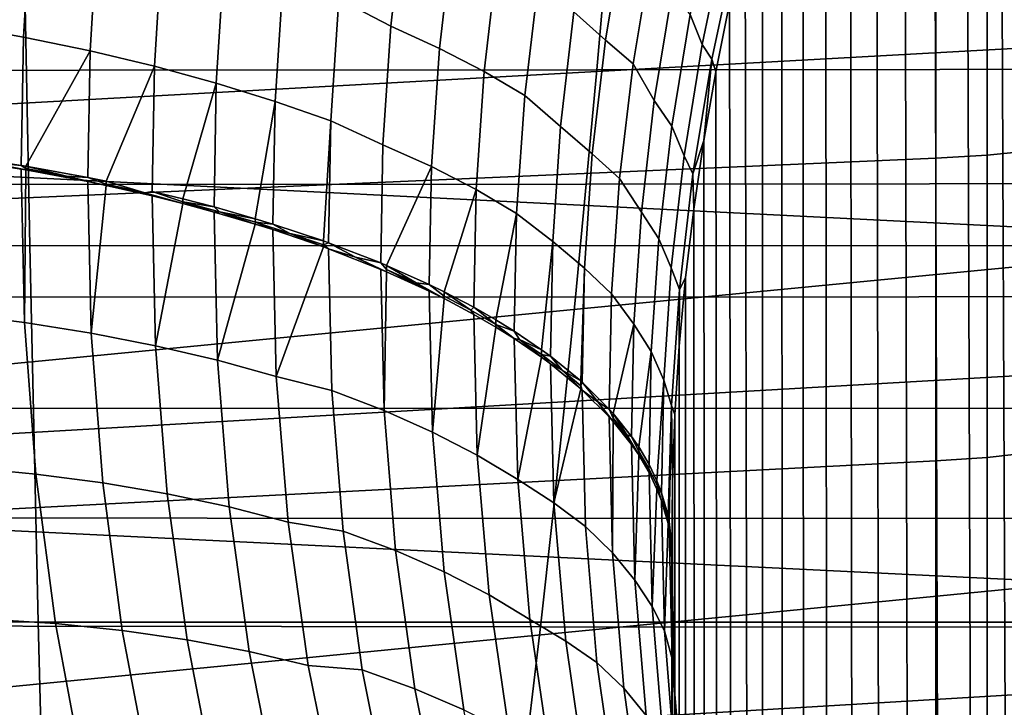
# Model space of a CAD drawing. Header units: metres. Extents: x -23 to 242, y -40 to 23.
# Tile 222 of 450: x 69.7 to 72.35, y -9.38 to -7.53. Entities that reach past the tile are written whole.
import ezdxf

# ---------------------------------------------------------------- set-up
doc = ezdxf.new("R2010")
doc.units = ezdxf.units.M
doc.layers.add('solid_10171013', color=7, linetype='CONTINUOUS')

msp = doc.modelspace()

# ---------------------------------------------------------------- linework, layer by layer
at = {"layer": 'solid_10171013'}
for points in [[(72.428658, -5.356761, 118.916313), (72.332764, -5.529592, 118.866302), (72.43129, -29.29351, 175.319916)], [(72.242271, -5.702827, 118.815033), (72.325623, -29.474974, 175.242889), (72.43129, -29.29351, 175.319916), (72.332764, -5.529592, 118.866302)], [(72.156136, -5.878602, 118.762047), (72.226669, -29.657143, 175.165558), (72.325623, -29.474974, 175.242889), (72.242271, -5.702827, 118.815033)], [(72.07769, -6.04959, 118.709389), (72.13414, -29.840353, 175.087799), (72.226669, -29.657143, 175.165558), (72.156136, -5.878602, 118.762047)], [(72.002632, -6.224689, 118.654114), (72.047333, -30.025942, 175.009018), (72.13414, -29.840353, 175.087799), (72.07769, -6.04959, 118.709389)], [(71.932076, -6.401572, 118.596848), (71.965866, -30.214815, 174.928848), (72.047333, -30.025942, 175.009018), (72.002632, -6.224689, 118.654114)], [(71.866295, -6.579558, 118.537949), (71.890129, -30.406134, 174.847641), (71.965866, -30.214815, 174.928848), (71.932076, -6.401572, 118.596848)], [(79.281624, -8.432868, 78.309639), (61.950001, -7.566603, 77.932579), (61.950001, -6.585158, 77.562286), (79.305382, -7.471393, 77.894066)], [(71.805237, -6.758726, 118.477325), (71.820183, -30.599785, 174.765427), (71.890129, -30.406134, 174.847641), (71.866295, -6.579558, 118.537949)], [(71.748856, -6.939196, 118.414864), (71.75605, -30.795769, 174.682236), (71.820183, -30.599785, 174.765427), (71.805237, -6.758726, 118.477325)], [(71.697159, -7.12098, 118.350578), (71.697746, -30.99412, 174.598053), (71.75605, -30.795769, 174.682236), (71.748856, -6.939196, 118.414864)], [(75.985504, -7.408175, 80.888779), (75.994591, -6.963645, 80.703056), (64.862846, -7.104184, 79.711151), (64.862846, -8.023236, 80.097092)], [(72.300522, -7.894913, 112.774071), (72.162735, -7.902997, 112.790733), (72.162735, -7.069723, 113.169266), (72.300522, -7.062491, 113.152214)], [(72.300522, -7.062491, 113.152214), (72.436012, -7.050308, 113.123489), (72.436012, -7.881294, 112.745995), (72.300522, -7.894913, 112.774071)], [(72.162735, -7.069723, 113.169266), (72.162735, -7.902997, 112.790733), (63.103245, -8.297379, 113.48027), (63.103245, -7.384468, 113.896721)], [(69.708702, -7.124225, 278.281372), (65.735977, -7.122402, 277.555878), (65.755119, -8.136188, 277.42868), (69.728104, -8.138087, 278.153625)], [(73.692307, -7.124111, 278.995392), (69.708702, -7.124225, 278.281372), (69.728104, -8.138087, 278.153625), (73.711601, -8.137824, 278.867004)], [(71.697159, -7.12098, 118.350578), (71.650276, -7.303789, 118.284599), (71.697746, -30.99412, 174.598053)], [(70.698013, -7.548311, 116.067627), (70.73407, -7.229852, 116.192581), (70.596153, -7.146733, 116.072769), (70.558739, -7.474969, 115.94529)], [(69.710968, -7.577758, 115.320862), (69.731567, -7.231359, 115.457474), (69.546753, -7.193595, 115.393936), (69.526382, -7.545171, 115.25573)], [(71.275238, -7.585827, 116.948204), (71.325638, -7.281396, 117.071632), (71.241135, -7.203644, 116.906342), (71.190399, -7.510267, 116.783646)], [(71.565544, -7.219122, 117.722862), (71.50248, -7.516861, 117.597603), (71.534485, -7.597451, 117.779121), (71.596573, -7.300923, 117.905777)], [(69.890175, -7.614782, 115.397621), (69.911003, -7.273106, 115.532852), (69.731567, -7.231359, 115.457474), (69.710968, -7.577758, 115.320862)], [(70.865349, -7.291259, 116.330696), (70.73407, -7.229852, 116.192581), (70.698013, -7.548311, 116.067627), (70.828804, -7.608388, 116.205223)], [(70.084221, -7.318597, 115.619736), (69.911003, -7.273106, 115.532852), (69.890175, -7.614782, 115.397621), (70.063164, -7.656049, 115.485664)], [(70.986183, -7.354102, 116.477539), (70.865349, -7.291259, 116.330696), (70.828804, -7.608388, 116.205223), (70.949127, -7.670553, 116.351242)], [(71.275238, -7.585827, 116.948204), (71.349411, -7.649407, 117.123528), (71.400864, -7.342549, 117.249519), (71.325638, -7.281396, 117.071632)], [(71.534485, -7.597451, 117.779121), (71.560448, -7.637015, 117.980225), (71.625687, -7.331747, 118.11261), (71.596573, -7.300923, 117.905777)], [(70.250427, -7.367592, 115.717735), (70.084221, -7.318597, 115.619736), (70.063164, -7.656049, 115.485664), (70.229118, -7.701351, 115.584587)], [(71.608292, -7.487272, 118.217049), (71.64547, -31.194382, 174.513046), (71.697746, -30.99412, 174.598053), (71.650276, -7.303789, 118.284599)], [(71.096008, -7.418086, 116.632431), (70.986183, -7.354102, 116.477539), (70.949127, -7.670553, 116.351242), (71.058403, -7.734516, 116.50502)], [(71.25145, -7.665941, 251.89682), (71.278198, -7.355595, 251.745087), (74.042839, -7.351829, 252.309723), (74.016563, -7.662708, 252.459595)], [(71.400864, -7.342549, 117.249519), (71.349411, -7.649407, 117.123528), (71.405922, -7.747706, 117.289375), (71.454605, -7.449057, 117.413643)], [(71.625687, -7.331747, 118.11261), (71.560448, -7.637015, 117.980225), (71.571281, -7.67112, 118.148033), (71.608292, -7.487272, 118.217049)], [(68.469246, -7.667208, 251.330276), (68.4963, -7.357533, 251.17662), (71.278198, -7.355595, 251.745087), (71.25145, -7.665941, 251.89682)], [(70.408844, -7.419815, 115.826416), (70.250427, -7.367592, 115.717735), (70.229118, -7.701351, 115.584587), (70.387283, -7.750452, 115.693932)], [(75.985504, -7.408175, 80.888779), (64.862846, -8.023236, 80.097092), (64.862846, -8.920504, 80.531273), (75.976402, -7.847472, 81.086441)], [(70.558739, -7.474969, 115.94529), (70.408844, -7.419815, 115.826416), (70.387283, -7.750452, 115.693932), (70.536903, -7.803098, 115.813202)], [(71.154404, -7.818274, 116.658325), (71.190399, -7.510267, 116.783646), (71.096008, -7.418086, 116.632431), (71.058403, -7.734516, 116.50502)], [(71.405922, -7.747706, 117.289375), (71.453415, -7.817167, 117.471115), (71.50248, -7.516861, 117.597603), (71.454605, -7.449057, 117.413643)], [(70.676956, -7.866789, 115.93866), (70.698013, -7.548311, 116.067627), (70.558739, -7.474969, 115.94529), (70.536903, -7.803098, 115.813202)], [(71.239464, -7.891756, 116.822563), (71.275238, -7.585827, 116.948204), (71.190399, -7.510267, 116.783646), (71.154404, -7.818274, 116.658325)], [(71.571281, -7.67112, 118.148033), (71.599373, -31.395958, 174.427475), (71.64547, -31.194382, 174.513046), (71.608292, -7.487272, 118.217049)], [(71.50248, -7.516861, 117.597603), (71.453415, -7.817167, 117.471115), (71.486176, -7.896587, 117.651627), (71.534485, -7.597451, 117.779121)], [(69.705391, -7.922469, 115.178085), (69.710968, -7.577758, 115.320862), (69.526382, -7.545171, 115.25573), (69.520912, -7.894912, 115.111008)], [(70.828804, -7.608388, 116.205223), (70.698013, -7.548311, 116.067627), (70.676956, -7.866789, 115.93866), (70.807442, -7.925694, 116.076088)], [(79.258148, -9.371301, 78.774841), (61.950001, -8.526404, 78.353287), (61.950001, -7.566603, 77.932579), (79.281624, -8.432868, 78.309639)], [(69.717865, -7.924541, 115.183113), (69.890175, -7.614782, 115.397621), (69.710968, -7.577758, 115.320862), (69.705391, -7.922469, 115.178085)], [(71.239464, -7.891756, 116.822563), (71.312874, -7.957948, 116.995674), (71.349411, -7.649407, 117.123528), (71.275238, -7.585827, 116.948204)], [(69.717865, -7.924541, 115.183113), (69.884483, -7.954916, 115.256584), (69.890175, -7.614782, 115.397621)], [(69.933197, -7.964784, 115.280388), (70.063164, -7.656049, 115.485664), (69.890175, -7.614782, 115.397621), (69.884483, -7.954916, 115.256584)], [(70.949127, -7.670553, 116.351242), (70.828804, -7.608388, 116.205223), (70.807442, -7.925694, 116.076088), (70.927437, -7.987341, 116.221657)], [(71.486176, -7.896587, 117.651627), (71.509651, -7.945213, 117.847298), (71.560448, -7.637015, 117.980225), (71.534485, -7.597451, 117.779121)], [(71.560448, -7.637015, 117.980225), (71.509651, -7.945213, 117.847298), (71.53923, -7.855392, 118.077522)], [(71.560448, -7.637015, 117.980225), (71.53923, -7.855392, 118.077522), (71.571281, -7.67112, 118.148033)], [(68.441032, -7.973315, 251.490555), (68.469246, -7.667208, 251.330276), (71.25145, -7.665941, 251.89682), (71.223541, -7.97279, 252.055176)], [(70.037476, -7.995746, 115.331596), (70.057358, -7.992104, 115.346153), (70.063164, -7.656049, 115.485664), (69.933197, -7.964784, 115.280388)], [(70.139091, -8.011889, 115.393677), (70.229118, -7.701351, 115.584587), (70.063164, -7.656049, 115.485664), (70.057358, -7.992104, 115.346153)], [(71.058403, -7.734516, 116.50502), (70.949127, -7.670553, 116.351242), (70.927437, -7.987341, 116.221657), (71.036362, -8.051443, 116.37468)], [(71.223541, -7.97279, 252.055176), (71.25145, -7.665941, 251.89682), (74.016563, -7.662708, 252.459595), (73.989128, -7.970166, 252.616074)], [(71.349411, -7.649407, 117.123528), (71.312874, -7.957948, 116.995674), (71.371361, -8.047998, 117.163742), (71.405922, -7.747706, 117.289375)], [(71.53923, -7.855392, 118.077522), (71.559517, -31.598576, 174.341476), (71.599373, -31.395958, 174.427475), (71.571281, -7.67112, 118.148033)], [(70.139091, -8.011889, 115.393677), (70.223206, -8.033858, 115.446365), (70.229118, -7.701351, 115.584587)], [(70.33416, -8.065537, 115.522209), (70.387283, -7.750452, 115.693932), (70.229118, -7.701351, 115.584587), (70.223206, -8.033858, 115.446365)], [(70.33416, -8.065537, 115.522209), (70.381248, -8.079983, 115.556755), (70.387283, -7.750452, 115.693932)], [(70.517059, -8.12536, 115.665108), (70.536903, -7.803098, 115.813202), (70.387283, -7.750452, 115.693932), (70.381248, -8.079983, 115.556755)], [(71.133316, -8.126852, 116.53064), (71.154404, -7.818274, 116.658325), (71.058403, -7.734516, 116.50502), (71.036362, -8.051443, 116.37468)], [(71.371361, -8.047998, 117.163742), (71.418564, -8.119248, 117.34362), (71.453415, -7.817167, 117.471115), (71.405922, -7.747706, 117.289375)], [(70.517059, -8.12536, 115.665108), (70.530746, -8.130263, 115.676804), (70.536903, -7.803098, 115.813202)], [(70.671005, -8.184465, 115.805954), (70.676956, -7.866789, 115.93866), (70.536903, -7.803098, 115.813202), (70.530746, -8.130263, 115.676804)], [(71.218498, -8.198374, 116.694969), (71.239464, -7.891756, 116.822563), (71.154404, -7.818274, 116.658325), (71.133316, -8.126852, 116.53064)], [(71.453415, -7.817167, 117.471115), (71.418564, -8.119248, 117.34362), (71.451859, -8.197556, 117.523499), (71.486176, -7.896587, 117.651627)], [(75.967361, -8.281206, 81.295898), (75.976402, -7.847472, 81.086441), (64.862846, -8.920504, 80.531273)], [(71.509651, -7.945213, 117.847298), (71.512192, -8.039846, 118.005653), (71.53923, -7.855392, 118.077522)], [(71.512192, -8.039846, 118.005653), (71.525902, -31.802261, 174.255005), (71.559517, -31.598576, 174.341476), (71.53923, -7.855392, 118.077522)], [(70.686539, -8.190948, 115.821388), (70.807442, -7.925694, 116.076088), (70.676956, -7.866789, 115.93866), (70.671005, -8.184465, 115.805954)], [(72.300522, -7.894913, 112.774071), (72.436012, -7.881294, 112.745995), (72.436012, -8.692143, 112.326996), (72.300522, -8.707163, 112.354347)], [(72.162735, -7.902997, 112.790733), (72.162735, -8.71608, 112.370583), (63.103245, -9.186901, 113.015961), (63.103245, -8.297379, 113.48027)], [(69.60717, -7.913026, 115.138176), (69.705391, -7.922469, 115.178085), (69.520912, -7.894912, 115.111008)], [(69.520927, -7.902999, 115.107582), (69.529533, -8.321119, 114.924675), (69.714149, -8.344295, 114.993896), (69.705406, -7.932053, 115.174019)], [(69.60717, -7.913026, 115.138176), (69.520927, -7.902999, 115.107582), (69.705406, -7.932053, 115.174019)], [(71.218498, -8.198374, 116.694969), (71.291435, -8.267333, 116.866234), (71.312874, -7.957948, 116.995674), (71.239464, -7.891756, 116.822563)], [(71.451859, -8.197556, 117.523499), (71.473549, -8.255499, 117.714073), (71.509651, -7.945213, 117.847298), (71.486176, -7.896587, 117.651627)], [(72.300522, -8.707163, 112.354347), (72.162735, -8.71608, 112.370583), (72.162735, -7.902997, 112.790733), (72.300522, -7.894913, 112.774071)], [(69.60717, -7.913026, 115.138176), (69.705406, -7.932053, 115.174019), (69.717873, -7.934225, 115.179001)], [(69.705391, -7.922469, 115.178085), (69.60717, -7.913026, 115.138176), (69.717873, -7.934225, 115.179001), (69.717918, -7.93109, 115.180344)], [(69.717918, -7.93109, 115.180344), (69.717865, -7.924541, 115.183113), (69.705391, -7.922469, 115.178085)], [(69.717873, -7.934225, 115.179001), (69.705406, -7.932053, 115.174019), (69.714149, -8.344295, 114.993896)], [(69.717873, -7.934225, 115.179001), (69.714149, -8.344295, 114.993896), (69.893372, -8.372856, 115.074333), (69.884499, -7.96594, 115.251907)], [(69.826675, -7.950922, 115.226692), (69.884483, -7.954916, 115.256584), (69.717865, -7.924541, 115.183113)], [(69.717918, -7.93109, 115.180344), (69.826675, -7.950922, 115.226692), (69.717865, -7.924541, 115.183113)], [(69.717918, -7.93109, 115.180344), (69.717873, -7.934225, 115.179001), (69.884499, -7.96594, 115.251907)], [(69.717918, -7.93109, 115.180344), (69.884499, -7.96594, 115.251907), (69.826675, -7.950922, 115.226692)], [(70.686539, -8.190948, 115.821388), (70.801376, -8.242333, 115.943596), (70.807442, -7.925694, 116.076088)], [(70.841446, -8.261856, 115.989983), (70.927437, -7.987341, 116.221657), (70.807442, -7.925694, 116.076088), (70.801376, -8.242333, 115.943596)], [(69.826675, -7.950922, 115.226692), (69.884499, -7.96594, 115.251907), (69.933197, -7.976195, 115.275543)], [(69.884483, -7.954916, 115.256584), (69.826675, -7.950922, 115.226692), (69.933197, -7.976195, 115.275543), (69.93325, -7.972486, 115.277138)], [(69.93325, -7.972486, 115.277138), (69.933197, -7.964784, 115.280388), (69.884483, -7.954916, 115.256584)], [(71.312874, -7.957948, 116.995674), (71.291435, -8.267333, 116.866234), (71.351089, -8.349158, 117.037003), (71.371361, -8.047998, 117.163742)], [(71.509651, -7.945213, 117.847298), (71.473549, -8.255499, 117.714073), (71.490211, -8.224135, 117.93261), (71.512192, -8.039846, 118.005653)], [(68.411659, -8.275676, 251.65741), (68.441032, -7.973315, 251.490555), (71.223541, -7.97279, 252.055176), (71.194466, -8.275966, 252.220139)], [(69.933197, -7.976195, 115.275543), (69.884499, -7.96594, 115.251907), (69.893372, -8.372856, 115.074333)], [(69.933197, -7.976195, 115.275543), (69.893372, -8.372856, 115.074333), (70.066376, -8.406699, 115.165619), (70.057373, -8.0045, 115.340897)], [(69.93325, -7.972486, 115.277138), (70.037476, -7.995746, 115.331596), (69.933197, -7.964784, 115.280388)], [(69.93325, -7.972486, 115.277138), (69.933197, -7.976195, 115.275543), (70.057373, -8.0045, 115.340897)], [(69.93325, -7.972486, 115.277138), (70.057373, -8.0045, 115.340897), (70.037476, -7.995746, 115.331596)], [(70.841446, -8.261856, 115.989983), (70.921234, -8.3036, 116.089096), (70.927437, -7.987341, 116.221657)], [(70.980721, -8.337597, 116.169746), (71.036362, -8.051443, 116.37468), (70.927437, -7.987341, 116.221657), (70.921234, -8.3036, 116.089096)], [(71.194466, -8.275966, 252.220139), (71.223541, -7.97279, 252.055176), (73.989128, -7.970166, 252.616074), (73.960526, -8.274031, 252.779175)], [(70.057358, -7.992104, 115.346153), (70.037476, -7.995746, 115.331596), (70.139099, -8.024928, 115.388145), (70.13916, -8.02066, 115.389984)], [(70.037476, -7.995746, 115.331596), (70.057373, -8.0045, 115.340897), (70.139099, -8.024928, 115.388145)], [(70.13916, -8.02066, 115.389984), (70.139091, -8.011889, 115.393677), (70.057358, -7.992104, 115.346153)], [(70.139099, -8.024928, 115.388145), (70.057373, -8.0045, 115.340897), (70.066376, -8.406699, 115.165619)], [(70.13916, -8.02066, 115.389984), (70.223206, -8.033858, 115.446365), (70.139091, -8.011889, 115.393677)], [(70.139099, -8.024928, 115.388145), (70.066376, -8.406699, 115.165619), (70.232361, -8.445683, 115.267311), (70.223213, -8.047555, 115.440552)], [(70.13916, -8.02066, 115.389984), (70.139099, -8.024928, 115.388145), (70.223213, -8.047555, 115.440552)], [(70.13916, -8.02066, 115.389984), (70.223213, -8.047555, 115.440552), (70.238136, -8.047187, 115.452187)], [(70.13916, -8.02066, 115.389984), (70.238136, -8.047187, 115.452187), (70.223206, -8.033858, 115.446365)], [(70.238136, -8.047187, 115.452187), (70.33416, -8.065537, 115.522209), (70.223206, -8.033858, 115.446365)], [(71.490211, -8.224135, 117.93261), (71.498619, -32.006428, 174.16835), (71.525902, -31.802261, 174.255005), (71.512192, -8.039846, 118.005653)], [(70.238136, -8.047187, 115.452187), (70.223213, -8.047555, 115.440552), (70.334167, -8.080093, 115.516029)], [(70.334167, -8.080093, 115.516029), (70.223213, -8.047555, 115.440552), (70.232361, -8.445683, 115.267311)], [(70.238136, -8.047187, 115.452187), (70.334167, -8.080093, 115.516029), (70.334229, -8.075278, 115.518105)], [(70.238136, -8.047187, 115.452187), (70.334229, -8.075278, 115.518105), (70.33416, -8.065537, 115.522209)], [(70.334229, -8.075278, 115.518105), (70.381248, -8.079983, 115.556755), (70.33416, -8.065537, 115.522209)], [(70.980721, -8.337597, 116.169746), (71.030037, -8.367977, 116.241768), (71.036362, -8.051443, 116.37468)], [(71.103416, -8.417654, 116.359451), (71.133316, -8.126852, 116.53064), (71.036362, -8.051443, 116.37468), (71.030037, -8.367977, 116.241768)], [(71.351089, -8.349158, 117.037003), (71.398117, -8.422318, 117.215401), (71.418564, -8.119248, 117.34362), (71.371361, -8.047998, 117.163742)], [(70.334167, -8.080093, 115.516029), (70.232361, -8.445683, 115.267311), (70.390549, -8.489655, 115.378922), (70.381256, -8.094902, 115.550423)], [(70.334229, -8.075278, 115.518105), (70.334167, -8.080093, 115.516029), (70.381256, -8.094902, 115.550423)], [(70.334229, -8.075278, 115.518105), (70.381256, -8.094902, 115.550423), (70.427277, -8.104887, 115.587631)], [(70.334229, -8.075278, 115.518105), (70.427277, -8.104887, 115.587631), (70.381248, -8.079983, 115.556755)], [(70.427277, -8.104887, 115.587631), (70.517059, -8.12536, 115.665108), (70.381248, -8.079983, 115.556755)], [(70.517067, -8.141313, 115.658333), (70.381256, -8.094902, 115.550423), (70.390549, -8.489655, 115.378922)], [(70.427277, -8.104887, 115.587631), (70.381256, -8.094902, 115.550423), (70.517067, -8.141313, 115.658333)], [(70.427277, -8.104887, 115.587631), (70.517067, -8.141313, 115.658333), (70.517128, -8.135962, 115.660637)], [(70.427277, -8.104887, 115.587631), (70.517128, -8.135962, 115.660637), (70.517059, -8.12536, 115.665108)], [(71.418564, -8.119248, 117.34362), (71.398117, -8.422318, 117.215401), (71.431725, -8.499584, 117.395042), (71.451859, -8.197556, 117.523499)], [(69.728104, -8.138087, 278.153625), (65.755119, -8.136188, 277.42868), (65.77755, -9.147458, 277.282837), (69.750748, -9.149376, 278.006897)], [(73.711601, -8.137824, 278.867004), (69.728104, -8.138087, 278.153625), (69.750748, -9.149376, 278.006897), (73.73407, -9.14892, 278.719482)], [(70.517067, -8.141313, 115.658333), (70.390549, -8.489655, 115.378922), (70.539612, -8.527283, 115.504852), (70.530754, -8.146321, 115.669983)], [(70.517128, -8.135962, 115.660637), (70.530746, -8.130263, 115.676804), (70.517059, -8.12536, 115.665108)], [(70.517128, -8.135962, 115.660637), (70.517067, -8.141313, 115.658333), (70.530754, -8.146321, 115.669983)], [(70.530746, -8.130263, 115.676804), (70.517128, -8.135962, 115.660637), (70.530754, -8.146321, 115.669983), (70.603622, -8.168447, 115.737007)], [(70.603622, -8.168447, 115.737007), (70.671005, -8.184465, 115.805954), (70.530746, -8.130263, 115.676804)], [(70.530754, -8.146321, 115.669983), (70.539612, -8.527283, 115.504852), (70.680023, -8.580726, 115.634628), (70.671013, -8.201571, 115.798691)], [(70.603622, -8.168447, 115.737007), (70.530754, -8.146321, 115.669983), (70.671013, -8.201571, 115.798691)], [(71.103416, -8.417654, 116.359451), (71.127258, -8.435163, 116.400902), (71.133316, -8.126852, 116.53064)], [(71.208687, -8.501481, 116.557793), (71.218498, -8.198374, 116.694969), (71.133316, -8.126852, 116.53064), (71.127258, -8.435163, 116.400902)], [(70.603622, -8.168447, 115.737007), (70.671013, -8.201571, 115.798691), (70.686546, -8.208169, 115.814072)], [(70.671005, -8.184465, 115.805954), (70.603622, -8.168447, 115.737007), (70.686546, -8.208169, 115.814072), (70.686607, -8.20229, 115.816612)], [(70.686607, -8.20229, 115.816612), (70.686539, -8.190948, 115.821388), (70.671005, -8.184465, 115.805954)], [(70.765953, -8.23743, 115.8993), (70.801376, -8.242333, 115.943596), (70.686539, -8.190948, 115.821388)], [(70.686607, -8.20229, 115.816612), (70.765953, -8.23743, 115.8993), (70.686539, -8.190948, 115.821388)], [(71.208687, -8.501481, 116.557793), (71.212456, -8.504848, 116.56575), (71.218498, -8.198374, 116.694969)], [(71.218498, -8.198374, 116.694969), (71.212456, -8.504848, 116.56575), (71.285233, -8.576702, 116.73555), (71.291435, -8.267333, 116.866234)], [(71.431725, -8.499584, 117.395042), (71.452347, -8.567039, 117.580872), (71.473549, -8.255499, 117.714073), (71.451859, -8.197556, 117.523499)], [(70.686546, -8.208169, 115.814072), (70.671013, -8.201571, 115.798691), (70.680023, -8.580726, 115.634628)], [(70.686546, -8.208169, 115.814072), (70.680023, -8.580726, 115.634628), (70.810547, -8.638524, 115.772614), (70.801384, -8.260394, 115.935928)], [(70.686607, -8.20229, 115.816612), (70.686546, -8.208169, 115.814072), (70.801384, -8.260394, 115.935928)], [(70.686607, -8.20229, 115.816612), (70.801384, -8.260394, 115.935928), (70.765953, -8.23743, 115.8993)], [(71.473305, -8.407991, 117.858536), (71.477715, -32.210506, 174.081726), (71.498619, -32.006428, 174.16835), (71.490211, -8.224135, 117.93261)], [(71.473549, -8.255499, 117.714073), (71.473305, -8.407991, 117.858536), (71.490211, -8.224135, 117.93261)], [(70.765953, -8.23743, 115.8993), (70.801384, -8.260394, 115.935928), (70.841454, -8.280205, 115.982193)], [(70.801376, -8.242333, 115.943596), (70.765953, -8.23743, 115.8993), (70.841454, -8.280205, 115.982193), (70.841515, -8.273806, 115.984947)], [(70.841515, -8.273806, 115.984947), (70.841446, -8.261856, 115.989983), (70.801376, -8.242333, 115.943596)], [(68.381134, -8.574114, 251.830826), (68.411659, -8.275676, 251.65741), (71.194466, -8.275966, 252.220139), (71.16423, -8.575293, 252.391663)], [(70.841454, -8.280205, 115.982193), (70.801384, -8.260394, 115.935928), (70.810547, -8.638524, 115.772614)], [(70.91317, -8.311355, 116.073402), (70.921234, -8.3036, 116.089096), (70.841446, -8.261856, 115.989983)], [(70.841515, -8.273806, 115.984947), (70.91317, -8.311355, 116.073402), (70.841446, -8.261856, 115.989983)], [(70.91317, -8.311355, 116.073402), (70.841515, -8.273806, 115.984947), (70.841454, -8.280205, 115.982193), (70.921242, -8.322516, 116.081062)], [(71.16423, -8.575293, 252.391663), (71.194466, -8.275966, 252.220139), (73.960526, -8.274031, 252.779175), (73.930763, -8.574127, 252.948853)], [(71.291435, -8.267333, 116.866234), (71.285233, -8.576702, 116.73555), (71.295815, -8.588506, 116.763428), (71.351089, -8.349158, 117.037003)], [(71.473549, -8.255499, 117.714073), (71.452347, -8.567039, 117.580872), (71.461456, -8.591404, 117.783409), (71.473305, -8.407991, 117.858536)], [(75.967361, -8.281206, 81.295898), (64.862846, -8.920504, 80.531273), (64.862846, -9.793457, 81.012474), (75.958427, -8.709057, 81.516991)], [(70.841454, -8.280205, 115.982193), (70.810547, -8.638524, 115.772614), (70.93058, -8.700411, 115.918167), (70.921242, -8.322516, 116.081062)], [(70.91317, -8.311355, 116.073402), (70.980789, -8.350013, 116.164513), (70.921234, -8.3036, 116.089096)], [(70.980789, -8.350013, 116.164513), (70.980721, -8.337597, 116.169746), (70.921234, -8.3036, 116.089096)], [(69.559784, -8.734149, 114.733353), (69.744682, -8.751661, 114.805855), (69.714149, -8.344295, 114.993896), (69.529533, -8.321119, 114.924675)], [(70.980789, -8.350013, 116.164513), (70.91317, -8.311355, 116.073402), (70.921242, -8.322516, 116.081062), (70.980728, -8.356927, 116.161537)], [(70.980728, -8.356927, 116.161537), (70.921242, -8.322516, 116.081062), (70.93058, -8.700411, 115.918167)], [(69.744682, -8.751661, 114.805855), (69.92421, -8.775126, 114.889359), (69.893372, -8.372856, 115.074333), (69.714149, -8.344295, 114.993896)], [(70.980728, -8.356927, 116.161537), (70.93058, -8.700411, 115.918167), (71.039551, -8.766097, 116.070602), (71.030037, -8.387646, 116.233414)], [(70.980789, -8.350013, 116.164513), (71.030037, -8.367977, 116.241768), (70.980721, -8.337597, 116.169746)], [(70.980789, -8.350013, 116.164513), (70.980728, -8.356927, 116.161537), (71.030037, -8.387646, 116.233414)], [(71.030037, -8.367977, 116.241768), (70.980789, -8.350013, 116.164513), (71.030037, -8.387646, 116.233414), (71.044258, -8.389712, 116.258125)], [(71.295815, -8.588506, 116.763428), (71.345238, -8.650391, 116.9095), (71.351089, -8.349158, 117.037003)], [(71.351089, -8.349158, 117.037003), (71.345238, -8.650391, 116.9095), (71.364204, -8.678132, 116.974945), (71.398117, -8.422318, 117.215401)], [(69.893372, -8.372856, 115.074333), (69.92421, -8.775126, 114.889359), (70.097527, -8.804484, 114.983459), (70.066376, -8.406699, 115.165619)], [(71.044258, -8.389712, 116.258125), (71.103416, -8.417654, 116.359451), (71.030037, -8.367977, 116.241768)], [(70.066376, -8.406699, 115.165619), (70.097527, -8.804484, 114.983459), (70.26384, -8.839637, 115.087708), (70.232361, -8.445683, 115.267311)], [(71.103416, -8.437814, 116.350883), (71.030037, -8.387646, 116.233414), (71.039551, -8.766097, 116.070602)], [(71.044258, -8.389712, 116.258125), (71.030037, -8.387646, 116.233414), (71.103416, -8.437814, 116.350883)], [(71.044258, -8.389712, 116.258125), (71.103416, -8.437814, 116.350883), (71.103477, -8.430385, 116.35408)], [(71.044258, -8.389712, 116.258125), (71.103477, -8.430385, 116.35408), (71.103416, -8.417654, 116.359451)], [(71.461456, -8.591404, 117.783409), (71.463158, -32.414444, 173.995163), (71.477715, -32.210506, 174.081726), (71.473305, -8.407991, 117.858536)], [(71.136604, -8.828812, 116.232025), (71.127266, -8.45548, 116.392273), (71.103416, -8.437814, 116.350883), (71.039551, -8.766097, 116.070602)], [(71.103477, -8.430385, 116.35408), (71.127258, -8.435163, 116.400902), (71.103416, -8.417654, 116.359451)], [(71.103477, -8.430385, 116.35408), (71.103416, -8.437814, 116.350883), (71.127266, -8.45548, 116.392273)], [(71.103477, -8.430385, 116.35408), (71.127266, -8.45548, 116.392273), (71.158333, -8.471959, 116.452217)], [(71.103477, -8.430385, 116.35408), (71.158333, -8.471959, 116.452217), (71.127258, -8.435163, 116.400902)], [(71.158333, -8.471959, 116.452217), (71.208687, -8.501481, 116.557793), (71.127258, -8.435163, 116.400902)], [(71.364204, -8.678132, 116.974945), (71.392204, -8.725571, 117.086792), (71.398117, -8.422318, 117.215401)], [(71.398117, -8.422318, 117.215401), (71.392204, -8.725571, 117.086792), (71.413391, -8.76975, 117.190895), (71.431725, -8.499584, 117.395042)], [(70.232361, -8.445683, 115.267311), (70.26384, -8.839637, 115.087708), (70.422379, -8.880479, 115.201591), (70.390549, -8.489655, 115.378922)], [(71.208687, -8.522311, 116.54895), (71.127266, -8.45548, 116.392273), (71.136604, -8.828812, 116.232025)], [(71.158333, -8.471959, 116.452217), (71.127266, -8.45548, 116.392273), (71.208687, -8.522311, 116.54895)], [(70.422379, -8.880479, 115.201591), (70.569954, -8.904812, 115.334717), (70.539612, -8.527283, 115.504852), (70.390549, -8.489655, 115.378922)], [(71.158333, -8.471959, 116.452217), (71.208687, -8.522311, 116.54895), (71.20874, -8.514363, 116.552353)], [(71.158333, -8.471959, 116.452217), (71.20874, -8.514363, 116.552353), (71.208687, -8.501481, 116.557793)], [(71.20874, -8.514363, 116.552353), (71.212456, -8.504848, 116.56575), (71.208687, -8.501481, 116.557793)], [(71.20874, -8.514363, 116.552353), (71.208687, -8.522311, 116.54895), (71.212463, -8.525701, 116.5569)], [(71.212456, -8.504848, 116.56575), (71.20874, -8.514363, 116.552353), (71.212463, -8.525701, 116.5569), (71.254616, -8.557525, 116.654343)], [(71.254616, -8.557525, 116.654343), (71.285233, -8.576702, 116.73555), (71.212456, -8.504848, 116.56575)], [(71.413391, -8.76975, 117.190895), (71.425903, -8.801891, 117.266602), (71.431725, -8.499584, 117.395042)], [(71.431725, -8.499584, 117.395042), (71.425903, -8.801891, 117.266602), (71.443039, -8.862731, 117.409813), (71.452347, -8.567039, 117.580872)], [(79.235176, -10.284126, 79.288399), (61.950001, -9.463042, 78.823685), (61.950001, -8.526404, 78.353287), (79.258148, -9.371301, 78.774841)], [(70.539612, -8.527283, 115.504852), (70.569954, -8.904812, 115.334717), (70.710754, -8.956688, 115.466072), (70.680023, -8.580726, 115.634628)], [(71.208687, -8.522311, 116.54895), (71.136604, -8.828812, 116.232025), (71.221504, -8.892381, 116.399864), (71.212463, -8.525701, 116.5569)], [(71.212463, -8.525701, 116.5569), (71.221504, -8.892381, 116.399864), (71.294212, -8.962968, 116.570549), (71.285233, -8.59798, 116.726517)], [(71.254616, -8.557525, 116.654343), (71.212463, -8.525701, 116.5569), (71.285233, -8.59798, 116.726517)], [(71.254616, -8.557525, 116.654343), (71.285233, -8.59798, 116.726517), (71.295815, -8.609842, 116.754364)], [(71.285233, -8.576702, 116.73555), (71.254616, -8.557525, 116.654343), (71.295815, -8.609842, 116.754364), (71.295868, -8.601367, 116.757988)], [(71.443039, -8.862731, 117.409813), (71.446182, -8.878994, 117.448074), (71.452347, -8.567039, 117.580872)], [(71.452347, -8.567039, 117.580872), (71.446182, -8.878994, 117.448074), (71.452942, -8.956442, 117.630196), (71.454674, -8.774262, 117.707283)], [(71.452347, -8.567039, 117.580872), (71.454674, -8.774262, 117.707283), (71.461456, -8.591404, 117.783409)], [(68.349464, -8.868479, 252.010727), (68.381134, -8.574114, 251.830826), (71.16423, -8.575293, 252.391663), (71.132843, -8.870615, 252.569702)], [(70.680023, -8.580726, 115.634628), (70.710754, -8.956688, 115.466072), (70.841705, -9.013708, 115.605324), (70.810547, -8.638524, 115.772614)], [(71.132843, -8.870615, 252.569702), (71.16423, -8.575293, 252.391663), (73.930763, -8.574127, 252.948853), (73.899841, -8.870297, 253.125092)], [(71.295868, -8.601367, 116.757988), (71.295815, -8.588506, 116.763428), (71.285233, -8.576702, 116.73555)], [(71.332436, -8.645816, 116.863129), (71.345238, -8.650391, 116.9095), (71.295815, -8.588506, 116.763428)], [(71.295868, -8.601367, 116.757988), (71.332436, -8.645816, 116.863129), (71.295815, -8.588506, 116.763428)], [(71.454674, -8.774262, 117.707283), (71.454918, -32.618137, 173.908691), (71.463158, -32.414444, 173.995163), (71.461456, -8.591404, 117.783409)], [(71.285233, -8.59798, 116.726517), (71.294212, -8.962968, 116.570549), (71.295815, -8.609842, 116.754364)], [(71.295815, -8.609842, 116.754364), (71.294212, -8.962968, 116.570549), (71.354172, -9.036407, 116.744942), (71.345245, -8.671982, 116.90033)], [(71.295868, -8.601367, 116.757988), (71.295815, -8.609842, 116.754364), (71.345245, -8.671982, 116.90033)], [(71.295868, -8.601367, 116.757988), (71.345245, -8.671982, 116.90033), (71.332436, -8.645816, 116.863129)], [(70.810547, -8.638524, 115.772614), (70.841705, -9.013708, 115.605324), (70.962189, -9.075612, 115.751816), (70.93058, -8.700411, 115.918167)], [(71.332436, -8.645816, 116.863129), (71.345245, -8.671982, 116.90033), (71.364204, -8.699809, 116.965736)], [(71.345238, -8.650391, 116.9095), (71.332436, -8.645816, 116.863129), (71.364204, -8.699809, 116.965736), (71.364258, -8.690791, 116.969582)], [(71.364258, -8.690791, 116.969582), (71.364204, -8.678132, 116.974945), (71.345238, -8.650391, 116.9095)], [(71.345245, -8.671982, 116.90033), (71.354172, -9.036407, 116.744942), (71.364204, -8.699809, 116.965736)], [(70.93058, -8.700411, 115.918167), (70.962189, -9.075612, 115.751816), (71.071648, -9.142114, 115.904884), (71.039551, -8.766097, 116.070602)], [(71.364204, -8.699809, 116.965736), (71.354172, -9.036407, 116.744942), (71.400856, -9.107368, 116.92437), (71.392204, -8.747358, 117.077538)], [(71.364258, -8.690791, 116.969582), (71.391273, -8.736216, 117.077164), (71.392204, -8.725571, 117.086792), (71.364204, -8.678132, 116.974945)], [(71.391273, -8.736216, 117.077164), (71.364258, -8.690791, 116.969582), (71.364204, -8.699809, 116.965736), (71.392204, -8.747358, 117.077538)], [(72.300522, -8.707163, 112.354347), (72.436012, -8.692143, 112.326996), (72.436012, -9.480785, 111.867561), (72.300522, -9.497168, 111.894112)], [(72.162735, -8.71608, 112.370583), (72.162735, -9.506893, 111.909882), (63.103245, -10.050526, 112.505096), (63.103245, -9.186901, 113.015961)], [(75.949562, -9.130715, 81.749565), (75.958427, -8.709057, 81.516991), (64.862846, -9.793457, 81.012474)], [(71.391273, -8.736216, 117.077164), (71.413445, -8.782011, 117.185699), (71.413391, -8.76975, 117.190895), (71.392204, -8.725571, 117.086792)], [(72.300522, -9.497168, 111.894112), (72.162735, -9.506893, 111.909882), (72.162735, -8.71608, 112.370583), (72.300522, -8.707163, 112.354347)], [(69.611549, -9.140965, 114.534256), (69.79689, -9.15299, 114.61055), (69.744682, -8.751661, 114.805855), (69.559784, -8.734149, 114.733353)], [(69.79689, -9.15299, 114.61055), (69.976868, -9.171538, 114.697647), (69.92421, -8.775126, 114.889359), (69.744682, -8.751661, 114.805855)], [(71.413445, -8.782011, 117.185699), (71.391273, -8.736216, 117.077164), (71.392204, -8.747358, 117.077538), (71.413391, -8.791597, 117.181618)], [(71.392204, -8.747358, 117.077538), (71.400856, -9.107368, 116.92437), (71.413391, -8.791597, 117.181618)], [(69.92421, -8.775126, 114.889359), (69.976868, -9.171538, 114.697647), (70.150658, -9.196602, 114.795105), (70.097527, -8.804484, 114.983459)], [(71.136604, -8.828812, 116.232025), (71.039551, -8.766097, 116.070602), (71.071648, -9.142114, 115.904884), (71.168076, -9.200073, 116.069489)], [(71.413445, -8.782011, 117.185699), (71.425903, -8.801891, 117.266602), (71.413391, -8.76975, 117.190895)], [(71.413445, -8.782011, 117.185699), (71.413391, -8.791597, 117.181618), (71.425903, -8.823759, 117.257309)], [(71.425903, -8.801891, 117.266602), (71.413445, -8.782011, 117.185699), (71.425903, -8.823759, 117.257309), (71.430725, -8.828094, 117.294991)], [(71.454674, -8.774262, 117.707283), (71.452942, -8.956442, 117.630196), (71.454918, -32.618137, 173.908691)], [(70.097527, -8.804484, 114.983459), (70.150658, -9.196602, 114.795105), (70.317467, -9.228118, 114.902458), (70.26384, -8.839637, 115.087708)], [(71.413391, -8.791597, 117.181618), (71.400856, -9.107368, 116.92437), (71.433899, -9.172684, 117.109161), (71.425903, -8.823759, 117.257309)], [(71.430725, -8.828094, 117.294991), (71.443039, -8.862731, 117.409813), (71.425903, -8.801891, 117.266602)], [(71.221504, -8.892381, 116.399864), (71.136604, -8.828812, 116.232025), (71.168076, -9.200073, 116.069489), (71.251984, -9.257373, 116.241142)], [(71.425903, -8.823759, 117.257309), (71.433899, -9.172684, 117.109161), (71.443039, -8.88458, 117.400528)], [(71.430725, -8.828094, 117.294991), (71.425903, -8.823759, 117.257309), (71.443039, -8.88458, 117.400528)], [(71.430725, -8.828094, 117.294991), (71.443039, -8.88458, 117.400528), (71.443092, -8.874387, 117.404861)], [(71.430725, -8.828094, 117.294991), (71.443092, -8.874387, 117.404861), (71.443039, -8.862731, 117.409813)], [(70.26384, -8.839637, 115.087708), (70.317467, -9.228118, 114.902458), (70.476547, -9.266031, 115.019165), (70.422379, -8.880479, 115.201591)], [(68.316673, -9.158643, 252.197037), (68.349464, -8.868479, 252.010727), (71.132843, -8.870615, 252.569702), (71.100327, -9.161802, 252.754181)], [(70.476547, -9.266031, 115.019165), (70.621597, -9.277631, 115.16024), (70.569954, -8.904812, 115.334717), (70.422379, -8.880479, 115.201591)], [(71.100327, -9.161802, 252.754181), (71.132843, -8.870615, 252.569702), (73.899841, -8.870297, 253.125092), (73.86779, -9.162403, 253.307785)], [(71.443039, -8.88458, 117.400528), (71.433899, -9.172684, 117.109161), (71.453949, -9.247455, 117.291916), (71.446182, -8.900826, 117.438805)], [(71.443092, -8.874387, 117.404861), (71.446182, -8.878994, 117.448074), (71.443039, -8.862731, 117.409813)], [(71.443092, -8.874387, 117.404861), (71.443039, -8.88458, 117.400528), (71.446182, -8.900826, 117.438805)], [(71.446182, -8.878994, 117.448074), (71.443092, -8.874387, 117.404861), (71.446182, -8.900826, 117.438805), (71.450523, -8.920808, 117.515121)], [(71.450523, -8.920808, 117.515121), (71.453003, -8.967278, 117.62558), (71.446182, -8.878994, 117.448074)], [(71.446182, -8.878994, 117.448074), (71.453003, -8.967278, 117.62558), (71.452942, -8.956442, 117.630196)], [(70.569954, -8.904812, 115.334717), (70.621597, -9.277631, 115.16024), (70.763008, -9.328139, 115.293709), (70.710754, -8.956688, 115.466072)], [(71.251984, -9.257373, 116.241142), (71.32444, -9.326582, 116.413437), (71.294212, -8.962968, 116.570549), (71.221504, -8.892381, 116.399864)], [(71.446182, -8.900826, 117.438805), (71.453949, -9.247455, 117.291916), (71.461517, -9.342957, 117.464081), (71.452942, -8.978122, 117.620987)], [(71.450523, -8.920808, 117.515121), (71.446182, -8.900826, 117.438805), (71.452942, -8.978122, 117.620987)], [(71.450523, -8.920808, 117.515121), (71.452942, -8.978122, 117.620987), (71.453003, -8.967278, 117.62558)], [(70.710754, -8.956688, 115.466072), (70.763008, -9.328139, 115.293709), (70.894623, -9.384583, 115.434753), (70.841705, -9.013708, 115.605324)], [(71.32444, -9.326582, 116.413437), (71.384224, -9.399765, 116.588943), (71.354172, -9.036407, 116.744942), (71.294212, -8.962968, 116.570549)], [(71.452942, -8.956442, 117.630196), (71.453003, -8.967278, 117.62558), (71.453003, -32.821415, 173.822403), (71.454918, -32.618137, 173.908691)], [(71.454926, -33.024734, 173.736099), (71.453003, -32.821415, 173.822403), (71.453003, -8.967278, 117.62558), (71.452942, -8.978122, 117.620987)], [(71.454926, -33.024734, 173.736099), (71.452942, -8.978122, 117.620987), (71.461517, -9.342957, 117.464081)], [(70.841705, -9.013708, 115.605324), (70.894623, -9.384583, 115.434753), (71.015831, -9.44671, 115.582741), (70.962189, -9.075612, 115.751816)], [(71.384224, -9.399765, 116.588943), (71.42997, -9.466646, 116.771095), (71.400856, -9.107368, 116.92437), (71.354172, -9.036407, 116.744942)], [(70.962189, -9.075612, 115.751816), (71.015831, -9.44671, 115.582741), (71.126068, -9.514238, 115.736984), (71.071648, -9.142114, 115.904884)], [(71.42997, -9.466646, 116.771095), (71.46093, -9.521237, 116.961357), (71.433899, -9.172684, 117.109161), (71.400856, -9.107368, 116.92437)], [(75.949562, -9.130715, 81.749565), (64.862846, -9.793457, 81.012474), (64.862846, -10.639634, 81.539337), (75.940842, -9.54587, 81.993431)], [(69.750748, -9.149376, 278.006897), (65.77755, -9.147458, 277.282837), (65.803421, -10.155681, 277.117584), (69.776711, -10.157616, 277.840576)], [(69.684738, -9.540507, 114.32811), (69.870636, -9.547176, 114.408752), (69.79689, -9.15299, 114.61055), (69.611549, -9.140965, 114.534256)], [(73.73407, -9.14892, 278.719482), (69.750748, -9.149376, 278.006897), (69.776711, -10.157616, 277.840576), (73.759735, -10.156977, 278.552429)], [(69.870636, -9.547176, 114.408752), (70.051186, -9.56095, 114.499992), (69.976868, -9.171538, 114.697647), (69.79689, -9.15299, 114.61055)], [(71.168076, -9.200073, 116.069489), (71.071648, -9.142114, 115.904884), (71.126068, -9.514238, 115.736984), (71.221436, -9.567831, 115.905357)], [(68.282768, -9.444482, 252.389679), (68.316673, -9.158643, 252.197037), (71.100327, -9.161802, 252.754181), (71.066681, -9.448721, 252.945023)], [(69.976868, -9.171538, 114.697647), (70.051186, -9.56095, 114.499992), (70.225586, -9.581869, 114.601357), (70.150658, -9.196602, 114.795105)], [(71.066681, -9.448721, 252.945023), (71.100327, -9.161802, 252.754181), (73.86779, -9.162403, 253.307785), (73.83461, -9.450304, 253.496887)], [(71.46093, -9.521237, 116.961357), (71.48024, -9.593993, 117.145798), (71.453949, -9.247455, 117.291916), (71.433899, -9.172684, 117.109161)], [(70.150658, -9.196602, 114.795105), (70.225586, -9.581869, 114.601357), (70.393044, -9.609905, 114.712372), (70.317467, -9.228118, 114.902458)], [(71.251984, -9.257373, 116.241142), (71.168076, -9.200073, 116.069489), (71.221436, -9.567831, 115.905357), (71.303665, -9.619294, 116.081398)], [(70.317467, -9.228118, 114.902458), (70.393044, -9.609905, 114.712372), (70.552826, -9.645049, 114.832474), (70.476547, -9.266031, 115.019165)], [(71.303665, -9.619294, 116.081398), (71.375671, -9.687444, 116.255836), (71.32444, -9.326582, 116.413437), (71.251984, -9.257373, 116.241142)], [(71.453949, -9.247455, 117.291916), (71.48024, -9.593993, 117.145798), (71.490471, -9.706553, 117.302788), (71.461517, -9.342957, 117.464081)], [(70.552826, -9.645049, 114.832474), (70.694298, -9.64454, 114.982201), (70.621597, -9.277631, 115.16024), (70.476547, -9.266031, 115.019165)], [(70.621597, -9.277631, 115.16024), (70.694298, -9.64454, 114.982201), (70.836517, -9.693841, 115.118332), (70.763008, -9.328139, 115.293709)], [(70.763008, -9.328139, 115.293709), (70.836517, -9.693841, 115.118332), (70.969025, -9.74987, 115.261726), (70.894623, -9.384583, 115.434753)], [(71.375671, -9.687444, 116.255836), (71.435143, -9.760675, 116.432961), (71.384224, -9.399765, 116.588943), (71.32444, -9.326582, 116.413437)], [(71.454926, -33.024734, 173.736099), (71.461517, -9.342957, 117.464081), (71.490471, -9.706553, 117.302788), (71.463158, -33.228474, 173.649628)]]:
    msp.add_3dface(points, dxfattribs=at)

doc.saveas('drawing.dxf')
